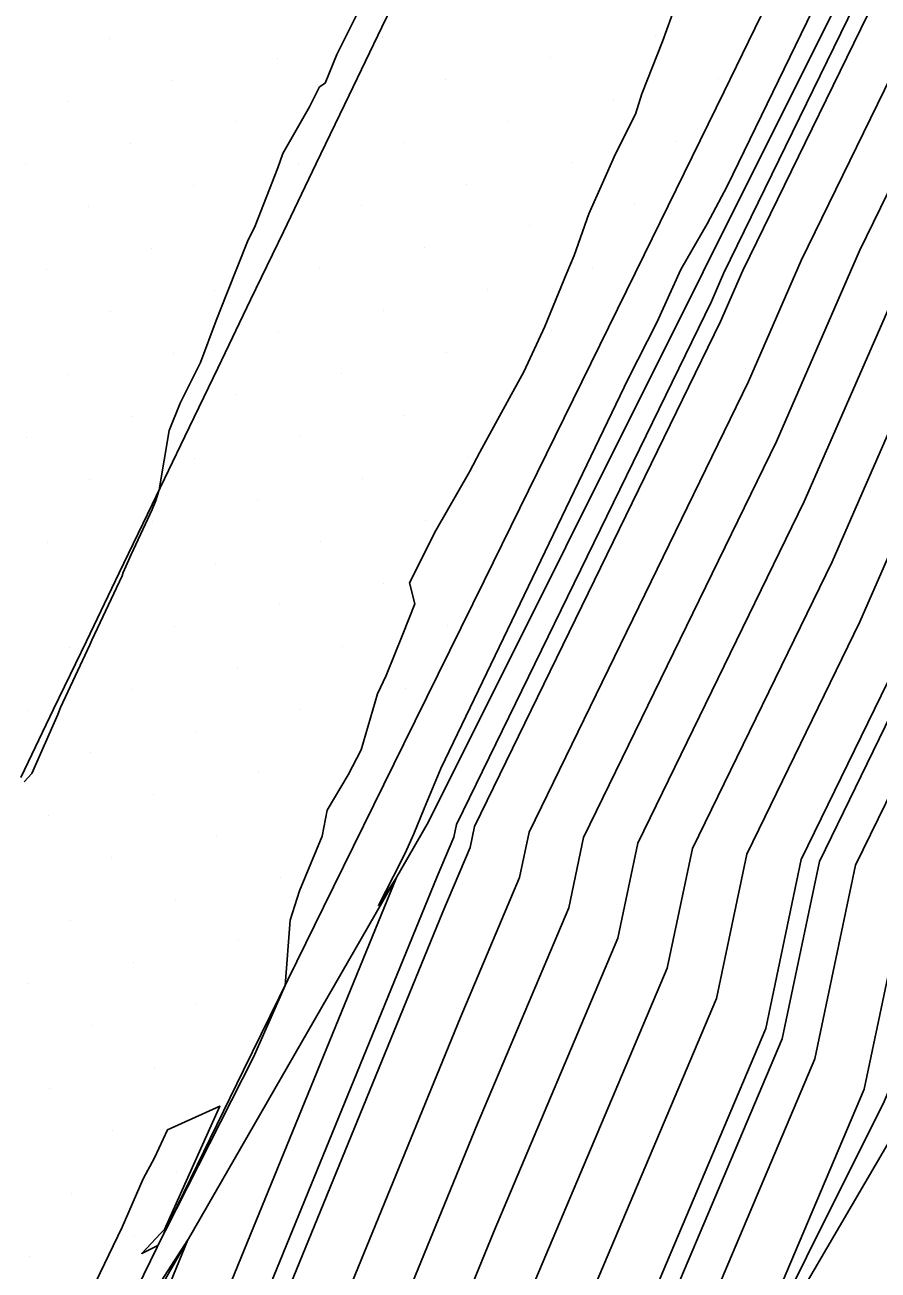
# Model space of a CAD drawing. Extents: x 2354170 to 2357230, y 866100 to 868290.
# Drawn here: x 2355263.01 to 2355291.18, y 866278.11 to 866319.23 of the extents above; entities that cross this region are included whole.
import ezdxf

# ---------------------------------------------------------------- set-up
doc = ezdxf.new("R2010")
doc.units = 0
for name, color, linetype in [('Default', 7, 'Continuous'), ('DTM Contours Major', 7, 'Continuous'), ('DTM Contours Minor', 7, 'Continuous'), ('Exist DTM Breakline', 7, 'Continuous'), ('Exist DTM Scan Elevation Point', 7, 'Continuous'), ('Exist Roads EOP', 7, 'Continuous'), ('PH Exist DTM Breakline', 7, 'Continuous')]:
    doc.layers.add(name, color=color, linetype=linetype)

msp = doc.modelspace()

# ---------------------------------------------------------------- linework, layer by layer
at = {"layer": 'Default'}
for points in [[(2355346.547, 866426.331), (2355336.768, 866407.245), (2355332.879, 866399.721), (2355326.98, 866388.205), (2355325.175, 866384.927), (2355315.03, 866364.214), (2355311.726, 866358.149), (2355310.58, 866356.02), (2355301.98, 866338.364), (2355299.636, 866333.974), (2355288.647, 866311.443), (2355286.904, 866307.449), (2355279.659, 866292.572), (2355279.343, 866291.067), (2355277.379, 866286.427), (2355269.582, 866267.361)], [(2355346.545, 866413.183), (2355337.415, 866395.516), (2355334.675, 866390.167), (2355330.27, 866382.17), (2355325.205, 866371.828), (2355316.378, 866355.625), (2355313.316, 866349.936), (2355308.274, 866339.587), (2355301.426, 866326.76), (2355294.428, 866312.41), (2355289.665, 866301.5), (2355285.05, 866292.025), (2355284.22, 866288.074), (2355279.066, 866275.895)], [(2355340.027, 866409.224), (2355334.391, 866398.319), (2355329.545, 866388.859), (2355326.873, 866384.008), (2355318.422, 866366.752), (2355313.277, 866357.307), (2355311.492, 866353.992), (2355304.078, 866338.772), (2355300.233, 866331.569), (2355290.574, 866311.765), (2355287.824, 866305.466), (2355281.456, 866292.39), (2355280.968, 866290.07), (2355277.941, 866282.916), (2355271.317, 866266.718)], [(2355338.927, 866394.115), (2355337.24, 866390.821), (2355331.969, 866381.251), (2355328.597, 866374.366), (2355317.929, 866354.783), (2355314.227, 866347.909), (2355310.373, 866339.995), (2355302.023, 866324.355), (2355296.354, 866312.732), (2355290.585, 866299.517), (2355286.848, 866291.842), (2355285.846, 866287.077), (2355279.628, 866272.384)], [(2355307.474, 866311.114), (2355309.825, 866316.293), (2355318.648, 866338.833), (2355320.345, 866342.59), (2355324.053, 866352.236), (2355335.221, 866379.152), (2355321.03, 866353.1), (2355316.051, 866343.853), (2355314.569, 866340.81), (2355303.217, 866319.546), (2355300.208, 866313.377), (2355292.425, 866295.55), (2355290.442, 866291.477), (2355289.097, 866285.082), (2355280.753, 866265.362)], [(2355266.111, 866268.646), (2355275.282, 866291.07), (2355274.685, 866290.143), (2355275.184, 866291.11), (2355275.57, 866291.874), (2355275.855, 866292.514), (2355276.2, 866293.354), (2355276.747, 866294.675), (2355282.939, 866307.557), (2355283.875, 866309.403), (2355284.665, 866311.146), (2355285.537, 866312.659), (2355286.204, 866313.902), (2355295.041, 866332.108), (2355296.478, 866334.729), (2355296.966, 866336.075), (2355297.748, 866338.127), (2355298.85, 866339.748), (2355299.916, 866342.394), (2355307.241, 866357.243), (2355307.65, 866358.314), (2355308.598, 866359.764), (2355309.085, 866361.27)], [(2355317.189, 866360.801), (2355314.828, 866356.466), (2355312.404, 866351.964), (2355306.176, 866339.18), (2355300.829, 866329.165), (2355292.501, 866312.087), (2355288.744, 866303.483), (2355283.253, 866292.207), (2355282.594, 866289.072), (2355278.504, 866279.405), (2355274.815, 866270.385)], [(2355306.189, 866312.437), (2355307.5, 866315.326), (2355317.481, 866340.824), (2355317.82, 866341.573), (2355320.298, 866348.019), (2355316.963, 866341.825), (2355316.667, 866341.218), (2355303.813, 866317.142), (2355302.135, 866313.7), (2355293.346, 866293.567), (2355292.239, 866291.295), (2355290.723, 866284.084), (2355285.885, 866272.65), (2355291.928, 866282.99), (2355292.09, 866283.369), (2355296.039, 866289.149), (2355297.454, 866292.429), (2355306.189, 866312.437)], [(2355312.705, 866340.884), (2355312.471, 866340.403), (2355302.62, 866321.951), (2355298.281, 866313.055), (2355291.505, 866297.534), (2355288.645, 866291.66), (2355287.471, 866286.079), (2355280.19, 866268.873), (2355278.258, 866264.148), (2355277.348, 866261.759), (2355277.04, 866261.671), (2355276.558, 866260.821), (2355276.155, 866259.945), (2355272.434, 866249.729)], [(2355297.258, 866332.727), (2355286.72, 866311.12), (2355285.984, 866309.432), (2355277.862, 866292.755), (2355277.717, 866292.065), (2355276.817, 866289.938), (2355267.847, 866268.003), (2355267.559, 866267.247), (2355266.03, 866266.809), (2355263.633, 866262.589), (2355261.636, 866258.24), (2355259.392, 866252.08), (2355257.363, 866247.97), (2355255.249, 866243.896), (2355254.805, 866242.902)], [(2355265.2, 866277.395), (2355266.224, 866279.523), (2355266.914, 866281.122), (2355267.289, 866281.817), (2355267.719, 866282.741), (2355269.446, 866283.52), (2355267.624, 866279.444), (2355267.488, 866279.312), (2355266.871, 866278.655), (2355267.406, 866278.923), (2355267.657, 866279.409), (2355270.555, 866285.14), (2355271.607, 866287.506), (2355271.775, 866289.659), (2355272.084, 866290.628), (2355272.83, 866292.434), (2355272.989, 866293.297), (2355273.683, 866294.458), (2355274.118, 866295.284), (2355274.657, 866297.131), (2355274.937, 866297.74), (2355275.487, 866299.104), (2355275.884, 866300.111), (2355275.713, 866300.803), (2355276.579, 866302.524), (2355277.692, 866304.469), (2355278.03, 866305.116), (2355279.071, 866307.01), (2355279.491, 866307.768), (2355280.174, 866309.263), (2355280.908, 866311.033), (2355281.153, 866311.613), (2355281.631, 866312.984), (2355282.083, 866313.996), (2355282.518, 866314.968), (2355283.172, 866316.273), (2355283.378, 866316.948), (2355284.064, 866318.68), (2355284.499, 866319.868)], [(2355262.986, 866294.225), (2355263.242, 866294.502), (2355264.104, 866296.458), (2355264.183, 866296.681), (2355265.162, 866298.755), (2355265.224, 866298.909), (2355266.226, 866301.035), (2355266.259, 866301.145), (2355266.521, 866301.737), (2355267.217, 866303.225), (2355267.332, 866303.518), (2355267.445, 866303.872), (2355267.78, 866305.831), (2355268.141, 866306.73), (2355268.808, 866308.082), (2355269.324, 866309.463), (2355269.68, 866310.361), (2355270.388, 866312.133), (2355270.593, 866312.54), (2355270.614, 866312.591), (2355271.366, 866314.501), (2355271.534, 866314.979), (2355272.414, 866316.519), (2355272.739, 866317.18), (2355272.923, 866317.303), (2355273.308, 866318.249), (2355273.968, 866319.568)], [(2355264.376, 866269.288), (2355268.392, 866279.109), (2355264.753, 866273.46)]]:
    msp.add_lwpolyline(points, dxfattribs=at)
at = {"layer": 'DTM Contours Major'}
msp.add_lwpolyline([(2355317.189, 866360.801), (2355314.828, 866356.466), (2355312.404, 866351.964), (2355306.176, 866339.18), (2355300.829, 866329.165), (2355292.501, 866312.087), (2355288.744, 866303.483), (2355283.253, 866292.207), (2355282.594, 866289.072), (2355278.504, 866279.405), (2355274.815, 866270.385)], dxfattribs=at)
at = {"layer": 'DTM Contours Minor'}
for points in [[(2355267.268, 866268.217), (2355276.63, 866291.108), (2355277.175, 866292.398), (2355277.263, 866292.816), (2355285.677, 866310.094), (2355286.078, 866311.013), (2355298.84, 866337.18), (2355299.182, 866337.821), (2355309.364, 866358.723), (2355309.659, 866359.271), (2355310.508, 866360.829), (2355322.91, 866386.152), (2355323.56, 866387.332), (2355330.863, 866401.589), (2355332.422, 866404.606), (2355337.089, 866413.714)], [(2355308.7, 866332.166), (2355302.819, 866321.149), (2355298.923, 866313.162), (2355291.812, 866296.872), (2355289.244, 866291.599), (2355288.013, 866285.747), (2355280.378, 866267.702)]]:
    msp.add_lwpolyline(points, dxfattribs=at)
at = {"layer": 'Exist DTM Breakline'}
msp.add_lwpolyline([(2355275.885, 866321.405), (2355274.801, 866319.153), (2355273.716, 866316.9), (2355272.632, 866314.648), (2355271.548, 866312.395), (2355270.463, 866310.142), (2355269.379, 866307.89), (2355268.294, 866305.637), (2355267.21, 866303.385), (2355266.127, 866301.132), (2355265.044, 866298.878), (2355263.961, 866296.625), (2355262.878, 866294.372)], dxfattribs=at)
at = {"layer": 'Exist DTM Scan Elevation Point'}
for p, q in [((2355265.792, 866318.778), (2355265.792, 866318.778)), ((2355274.806, 866318.81), (2355274.806, 866318.81)), ((2355283.82, 866318.842), (2355283.82, 866318.842)), ((2355271.342, 866318.105), (2355271.342, 866318.105)), ((2355280.356, 866318.136), (2355280.356, 866318.136)), ((2355267.877, 866317.399), (2355267.877, 866317.399)), ((2355276.891, 866317.431), (2355276.891, 866317.431)), ((2355285.905, 866317.462), (2355285.905, 866317.462)), ((2355264.413, 866316.693), (2355264.413, 866316.693)), ((2355273.427, 866316.725), (2355273.427, 866316.725)), ((2355282.44, 866316.757), (2355282.44, 866316.757)), ((2355269.962, 866316.02), (2355269.962, 866316.02)), ((2355278.976, 866316.051), (2355278.976, 866316.051)), ((2355266.498, 866315.314), (2355266.498, 866315.314)), ((2355275.512, 866315.346), (2355275.512, 866315.346)), ((2355284.525, 866315.377), (2355284.525, 866315.377)), ((2355263.033, 866314.608), (2355263.033, 866314.608)), ((2355272.047, 866314.64), (2355272.047, 866314.64)), ((2355281.061, 866314.672), (2355281.061, 866314.672)), ((2355277.597, 866313.966), (2355277.597, 866313.966)), ((2355268.583, 866313.935), (2355268.583, 866313.935)), ((2355265.118, 866313.229), (2355265.118, 866313.229)), ((2355274.132, 866313.261), (2355274.132, 866313.261)), ((2355283.146, 866313.292), (2355283.146, 866313.292)), ((2355270.668, 866312.555), (2355270.668, 866312.555)), ((2355279.682, 866312.587), (2355279.682, 866312.587)), ((2355267.203, 866311.85), (2355267.203, 866311.85)), ((2355276.217, 866311.881), (2355276.217, 866311.881)), ((2355263.739, 866311.144), (2355263.739, 866311.144)), ((2355272.753, 866311.176), (2355272.753, 866311.176)), ((2355281.767, 866311.207), (2355281.767, 866311.207)), ((2355269.288, 866310.47), (2355269.288, 866310.47)), ((2355278.302, 866310.502), (2355278.302, 866310.502)), ((2355265.824, 866309.765), (2355265.824, 866309.765)), ((2355274.838, 866309.796), (2355274.838, 866309.796)), ((2355271.373, 866309.091), (2355271.373, 866309.091)), ((2355280.387, 866309.122), (2355280.387, 866309.122)), ((2355267.909, 866308.385), (2355267.909, 866308.385)), ((2355276.923, 866308.417), (2355276.923, 866308.417)), ((2355264.445, 866307.68), (2355264.445, 866307.68)), ((2355273.458, 866307.711), (2355273.458, 866307.711)), ((2355269.994, 866307.006), (2355269.994, 866307.006)), ((2355279.008, 866307.037), (2355279.008, 866307.037)), ((2355266.53, 866306.3), (2355266.53, 866306.3)), ((2355275.543, 866306.332), (2355275.543, 866306.332)), ((2355263.065, 866305.595), (2355263.065, 866305.595)), ((2355272.079, 866305.626), (2355272.079, 866305.626)), ((2355268.614, 866304.921), (2355268.614, 866304.921)), ((2355277.628, 866304.952), (2355277.628, 866304.952)), ((2355265.15, 866304.215), (2355265.15, 866304.215)), ((2355274.164, 866304.247), (2355274.164, 866304.247)), ((2355270.699, 866303.541), (2355270.699, 866303.541)), ((2355276.249, 866302.867), (2355276.249, 866302.867)), ((2355267.235, 866302.836), (2355267.235, 866302.836)), ((2355263.771, 866302.13), (2355263.771, 866302.13)), ((2355272.784, 866302.162), (2355272.784, 866302.162)), ((2355269.32, 866301.456), (2355269.32, 866301.456)), ((2355265.856, 866300.751), (2355265.856, 866300.751)), ((2355274.869, 866300.782), (2355274.869, 866300.782)), ((2355271.405, 866300.077), (2355271.405, 866300.077)), ((2355267.941, 866299.371), (2355267.941, 866299.371)), ((2355276.954, 866299.403), (2355276.954, 866299.403)), ((2355264.476, 866298.666), (2355264.476, 866298.666)), ((2355273.49, 866298.697), (2355273.49, 866298.697)), ((2355270.026, 866297.992), (2355270.026, 866297.992)), ((2355266.561, 866297.286), (2355266.561, 866297.286)), ((2355275.575, 866297.318), (2355275.575, 866297.318)), ((2355263.097, 866296.581), (2355263.097, 866296.581)), ((2355272.111, 866296.612), (2355272.111, 866296.612)), ((2355268.646, 866295.907), (2355268.646, 866295.907)), ((2355265.182, 866295.201), (2355265.182, 866295.201)), ((2355274.196, 866295.233), (2355274.196, 866295.233)), ((2355270.731, 866294.527), (2355270.731, 866294.527)), ((2355267.267, 866293.822), (2355267.267, 866293.822)), ((2355263.802, 866293.116), (2355263.802, 866293.116)), ((2355272.816, 866293.148), (2355272.816, 866293.148)), ((2355269.352, 866292.442), (2355269.352, 866292.442)), ((2355265.887, 866291.737), (2355265.887, 866291.737)), ((2355271.437, 866291.063), (2355271.437, 866291.063)), ((2355267.972, 866290.358), (2355267.972, 866290.358)), ((2355264.508, 866289.652), (2355264.508, 866289.652)), ((2355270.057, 866288.978), (2355270.057, 866288.978)), ((2355266.593, 866288.273), (2355266.593, 866288.273)), ((2355263.128, 866287.567), (2355263.128, 866287.567)), ((2355268.678, 866286.893), (2355268.678, 866286.893)), ((2355265.213, 866286.188), (2355265.213, 866286.188)), ((2355267.298, 866284.808), (2355267.298, 866284.808)), ((2355263.834, 866284.103), (2355263.834, 866284.103)), ((2355265.919, 866282.723), (2355265.919, 866282.723)), ((2355268.004, 866281.344), (2355268.004, 866281.344)), ((2355264.54, 866280.638), (2355264.54, 866280.638)), ((2355266.625, 866279.259), (2355266.625, 866279.259)), ((2355263.16, 866278.553), (2355263.16, 866278.553))]:
    msp.add_line(p, q, dxfattribs=at)
at = {"layer": 'Exist Roads EOP'}
msp.add_lwpolyline([(2355264.972, 866273.924), (2355267.599, 866279.318), (2355270.234, 866284.708), (2355272.877, 866290.095), (2355275.523, 866295.48), (2355278.171, 866300.864), (2355280.817, 866306.249), (2355283.459, 866311.636), (2355286.096, 866317.026), (2355288.725, 866322.419), (2355291.347, 866327.816), (2355293.96, 866333.217), (2355296.564, 866338.622), (2355299.16, 866344.032), (2355301.748, 866349.445), (2355304.329, 866354.861), (2355306.905, 866360.281), (2355309.475, 866365.702)], dxfattribs=at)
at = {"layer": 'PH Exist DTM Breakline'}
for points in [[(2355462.264, 866681.282), (2355449.29, 866652.845), (2355431.772, 866616.884), (2355416.85, 866585.734), (2355398.908, 866547.275), (2355381.513, 866510.255), (2355362.049, 866469.228), (2355342.769, 866429.753), (2355321.636, 866386.842), (2355298.704, 866337.728), (2355276.341, 866292.909), (2355263.024, 866269.789)], [(2355281.117, 866263.09), (2355291.385, 866283.678), (2355294.507, 866291.064), (2355304.567, 866314.107), (2355322.328, 866352.396), (2355341.35, 866391.869), (2355361.718, 866430.873), (2355381.648, 866471.864), (2355403.329, 866518.372), (2355424.612, 866562.24), (2355423.403, 866563.319), (2355423.174, 866564.881), (2355424.474, 866567.914), (2355426.326, 866567.421), (2355427.666, 866565.955), (2355427.962, 866564.005), (2355426.4, 866561.553)]]:
    msp.add_lwpolyline(points, dxfattribs=at)

doc.saveas('drawing.dxf')
